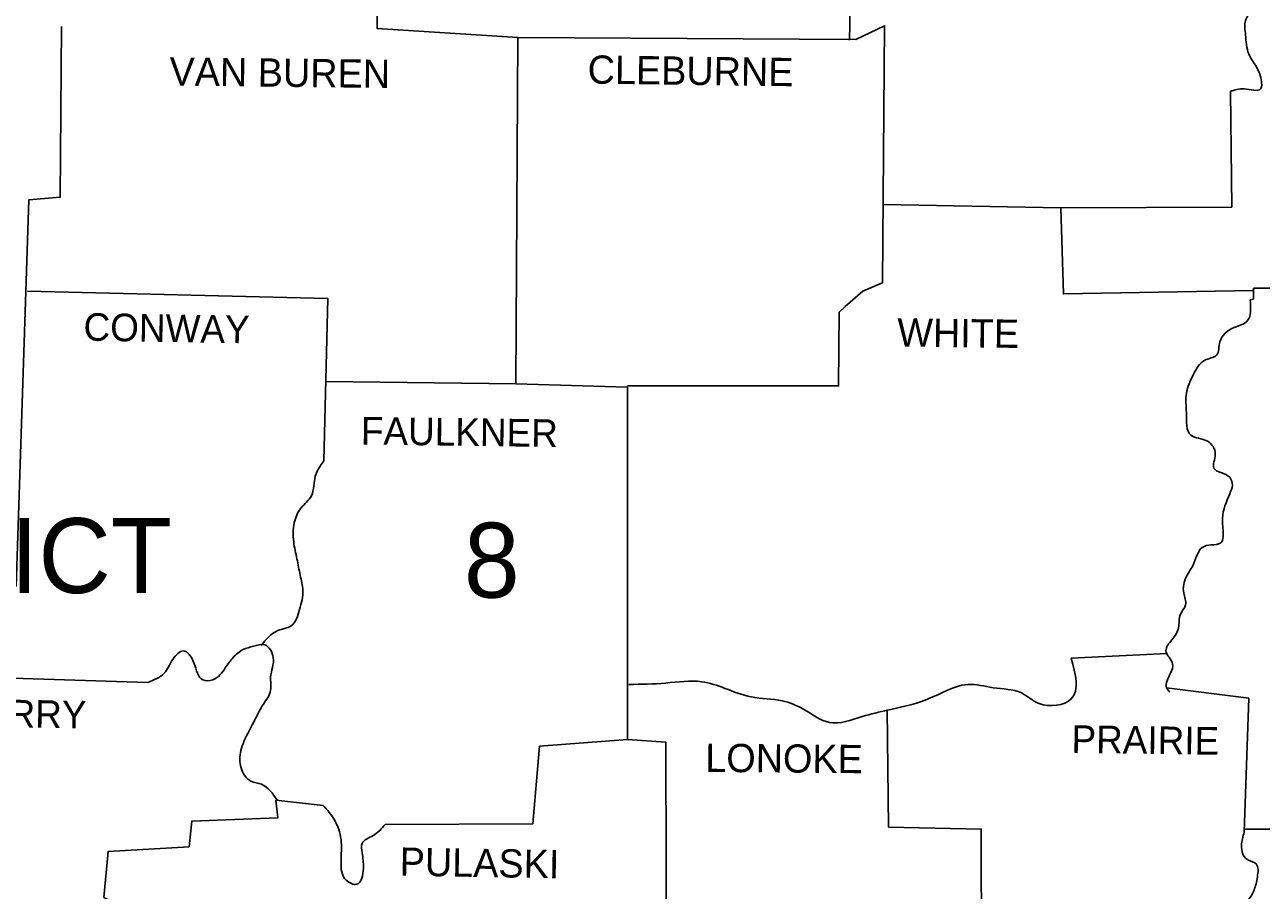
# Model space of a CAD drawing. Extents: x 1377389 to 1380723, y 1168351 to 1170484.
# Drawn here: x 1380215.2 to 1380411.6, y 1169973.8 to 1170111.2 of the extents above; entities that cross this region are included whole.
import ezdxf

# ---------------------------------------------------------------- set-up
doc = ezdxf.new("R2010")
doc.units = 0
doc.layers.add('Default', color=7, linetype='Continuous')

msp = doc.modelspace()

# ---------------------------------------------------------------- linework, layer by layer
at = {"layer": 'Default'}
msp.add_line((1380410.33, 1170069.43), (1380422.75, 1170069.43), dxfattribs=at)
for points in [[(1380304.04, 1170236.17), (1380304.25, 1170211.32), (1380302.47, 1170211.22), (1380302.78, 1170185.22), (1380295.48, 1170184.18), (1380296.1, 1170177.18), (1380298.61, 1170173.94), (1380298.4, 1170165.7), (1380284.2, 1170165.17), (1380283.68, 1170152.44), (1380270.73, 1170152.02), (1380270.1, 1170136.57), (1380270.83, 1170135.31), (1380271.15, 1170110.67), (1380293.49, 1170109.21), (1380293.18, 1170054.19), (1380310.93, 1170053.66), (1380310.93, 1169997.7), (1380296.94, 1169996.66), (1380295.89, 1169984.34), (1380272.4, 1169984.23)], [(1380221.03, 1170110.98), (1380220.82, 1170083.84), (1380215.81, 1170083.42), (1380213.83, 1170022.03)], [(1380293.49, 1170109.21), (1380347.16, 1170108.9), (1380351.75, 1170111.09), (1380351.44, 1170070.27), (1380348.31, 1170068.91), (1380345.49, 1170066.51), (1380344.55, 1170065.57), (1380344.44, 1170053.87), (1380310.93, 1170053.87)], [(1380406.67, 1170100.65), (1380406.88, 1170082.27), (1380379.74, 1170082.17), (1380351.54, 1170082.7)], [(1380379.74, 1170082.17), (1380380.15, 1170068.49), (1380410.33, 1170069.03)], [(1380215.6, 1170068.91), (1380263.32, 1170067.76), (1380262.69, 1170041.97)], [(1380410.33, 1170069.43), (1380410.33, 1170067.66), (1380409.81, 1170067.55)], [(1380450.01, 1170055.44), (1380451.57, 1169998.22), (1380426.72, 1169998.12), (1380426.62, 1169995.82), (1380419.41, 1169995.4), (1380418.79, 1169983.5), (1380408.88, 1169983.5)], [(1380263, 1170054.6), (1380293.18, 1170054.19)], [(1380381.41, 1170010.65), (1380396.65, 1170011.38)], [(1380234.71, 1170006.78), (1380191.69, 1170008.14)], [(1380396.55, 1170005.95), (1380409.6, 1170004.28), (1380408.87, 1169982.98)], [(1380352.17, 1170002.5), (1380352.38, 1169983.81), (1380367.1, 1169983.5), (1380367.21, 1169943.41)], [(1380310.93, 1169997.7), (1380316.98, 1169997.28), (1380317.09, 1169957.4), (1380311.66, 1169934.74), (1380323.25, 1169934.22), (1380323.14, 1169914.26)], [(1380262.59, 1169987.26), (1380255.07, 1169988.1), (1380255.38, 1169985.28), (1380241.7, 1169984.75), (1380241.29, 1169980.68), (1380228.44, 1169979.95), (1380227.71, 1169972.64), (1380229.59, 1169971.7), (1380229.59, 1169967.04)]]:
    msp.add_lwpolyline(points, dxfattribs=at)
for points in [[(1380298.61, 1170173.94), (1380302.78, 1170173.21), (1380305.29, 1170174.15), (1380307.07, 1170171.44), (1380308.01, 1170169.35), (1380309.57, 1170166.32), (1380312.08, 1170165.38), (1380313.96, 1170163.71), (1380313.96, 1170161.94), (1380312.29, 1170160.27), (1380311.03, 1170158.6), (1380311.45, 1170156.61), (1380311.87, 1170153.9), (1380311.87, 1170151.29), (1380311.24, 1170148.89), (1380310.72, 1170146.69), (1380311.24, 1170144.81), (1380313.23, 1170145.13), (1380315.31, 1170146.69), (1380317.51, 1170146.69), (1380319.59, 1170145.54), (1380321.79, 1170143.56), (1380323.98, 1170143.98), (1380325.76, 1170144.5), (1380328.26, 1170145.23), (1380330.04, 1170144.29), (1380331.6, 1170143.04), (1380333.48, 1170141.05), (1380335.26, 1170139.8), (1380337.55, 1170138.65), (1380340.37, 1170137.92), (1380342.98, 1170136.15), (1380343.4, 1170133.12), (1380343.3, 1170130.51), (1380343.09, 1170127.27), (1380342.88, 1170123.72), (1380343.19, 1170120.28), (1380344.34, 1170117.98), (1380345.8, 1170115.27), (1380346.22, 1170112.76), (1380346.12, 1170108.79)], [(1380425.36, 1170138.24), (1380424.11, 1170135), (1380422.65, 1170131.87), (1380421.71, 1170129.15), (1380419.73, 1170127.59), (1380419.1, 1170126.12), (1380417.32, 1170125.5), (1380415.97, 1170123.41), (1380415.34, 1170121.53), (1380413.88, 1170120.69), (1380413.15, 1170118.4), (1380411.79, 1170117.15), (1380411.89, 1170115.06), (1380410.33, 1170113.6), (1380409.08, 1170111.92), (1380409.08, 1170109.63), (1380409.6, 1170106.6), (1380410.64, 1170104.82), (1380411.58, 1170102.53), (1380411.48, 1170101.07), (1380408.87, 1170101.07), (1380406.67, 1170100.65)], [(1380409.81, 1170067.55), (1380409.28, 1170064.11), (1380407.3, 1170063.17), (1380405, 1170060.87), (1380404.48, 1170058.78), (1380402.6, 1170057.95), (1380400.83, 1170055.75), (1380399.68, 1170052.72), (1380399.68, 1170049.59), (1380400.41, 1170046.04), (1380403.02, 1170045.1), (1380404.27, 1170043.01), (1380404.06, 1170040.82), (1380406.57, 1170039.36), (1380406.99, 1170038.11), (1380406.57, 1170036.75), (1380405.42, 1170032.89), (1380405.53, 1170030.28), (1380405.32, 1170029.13), (1380402.5, 1170028.4), (1380400.83, 1170025.58), (1380399.68, 1170023.59), (1380399.26, 1170020.98), (1380399.57, 1170019.1), (1380398.74, 1170017.64), (1380398.43, 1170015.45), (1380397.38, 1170013.57), (1380396.44, 1170011.8), (1380397.49, 1170009.71), (1380397.17, 1170008.25), (1380396.55, 1170005.95), (1380397.07, 1170005.22)], [(1380262.69, 1170041.97), (1380261.33, 1170039.57), (1380260.71, 1170036.44), (1380259.04, 1170034.45), (1380257.99, 1170032.16), (1380257.89, 1170029.13), (1380258.41, 1170026.41), (1380258.93, 1170023.8), (1380259.35, 1170021.4), (1380258.83, 1170018.37), (1380257.47, 1170015.76), (1380255.38, 1170015.03), (1380252.74, 1170012.67)], [(1380234.71, 1170006.78), (1380237.32, 1170008.25), (1380238.68, 1170010.44), (1380240.35, 1170011.8), (1380242.02, 1170009.92), (1380243.48, 1170007.2), (1380245.04, 1170007.2), (1380247.03, 1170009.08), (1380248.28, 1170010.75), (1380249.85, 1170012), (1380251.52, 1170012.53), (1380253.29, 1170012.74), (1380254.65, 1170010.75), (1380254.23, 1170007.62), (1380254.23, 1170005.53), (1380253.08, 1170003.34), (1380251.83, 1170001.04), (1380250.47, 1169998.43), (1380249.43, 1169995.61), (1380249.64, 1169992.9), (1380251.1, 1169991.12), (1380252.77, 1169990.6), (1380255.3, 1169988.07)], [(1380311.14, 1170006.47), (1380316.98, 1170006.68), (1380322.73, 1170006.89), (1380326.38, 1170005.84), (1380330.56, 1170004.49), (1380335.47, 1170003.86), (1380338.91, 1170002.5), (1380342.98, 1170000.42), (1380348.2, 1170001.36), (1380352.28, 1170002.4), (1380357.6, 1170003.76), (1380361.05, 1170005.22), (1380365.01, 1170006.47), (1380368.98, 1170005.95), (1380373.47, 1170005.11), (1380376.29, 1170003.44), (1380381.41, 1170004.17), (1380381.41, 1170010.65)], [(1380262.59, 1169987.26), (1380264.36, 1169984.96), (1380265.41, 1169981.83), (1380265.41, 1169978.28), (1380266.24, 1169975.36), (1380267.91, 1169974.73), (1380268.96, 1169977.24), (1380268.75, 1169979.74), (1380268.75, 1169981.2), (1380270.52, 1169982.46), (1380272.4, 1169984.23)], [(1380408.87, 1169982.98), (1380408.45, 1169980.89), (1380409.28, 1169978.7), (1380410.75, 1169977.97), (1380410.96, 1169975.88), (1380410.43, 1169973.79), (1380410.02, 1169972.96), (1380409.08, 1169971.7)]]:
    msp.add_spline(points, degree=3, dxfattribs=at)

# ---------------------------------------------------------------- texts
for s, height, rotation, p in [('VAN BUREN', 4.49, 359.3508, (1380238.15, 1170101.59)), ('CLEBURNE', 4.489, 359.2535, (1380304.56, 1170101.9)), ('CONWAY', 4.384, 359.0372, (1380224.48, 1170061.08)), ('WHITE', 4.49, 359.3139, (1380353.74, 1170060.14)), ('FAULKNER', 4.386, 359.2486, (1380268.54, 1170044.58)), ('PERRY', 4.386, 359.0858, (1380204.74, 1169999.79)), ('PRAIRIE', 4.386, 359.2116, (1380381.41, 1169995.61)), ('LONOKE', 4.49, 359.4974, (1380323.25, 1169992.58)), ('PULASKI', 4.49, 359.0531, (1380274.7, 1169976.09))]:
    msp.add_text(s, height=height, rotation=rotation, dxfattribs=at).set_placement(p)
for s, height, p in [('DISTRICT', 11.903, (1380165.17, 1170020.98)), ('8', 11.9, (1380284.93, 1170020.25))]:
    msp.add_text(s, height=height, dxfattribs=at).set_placement(p)

doc.saveas('drawing.dxf')
